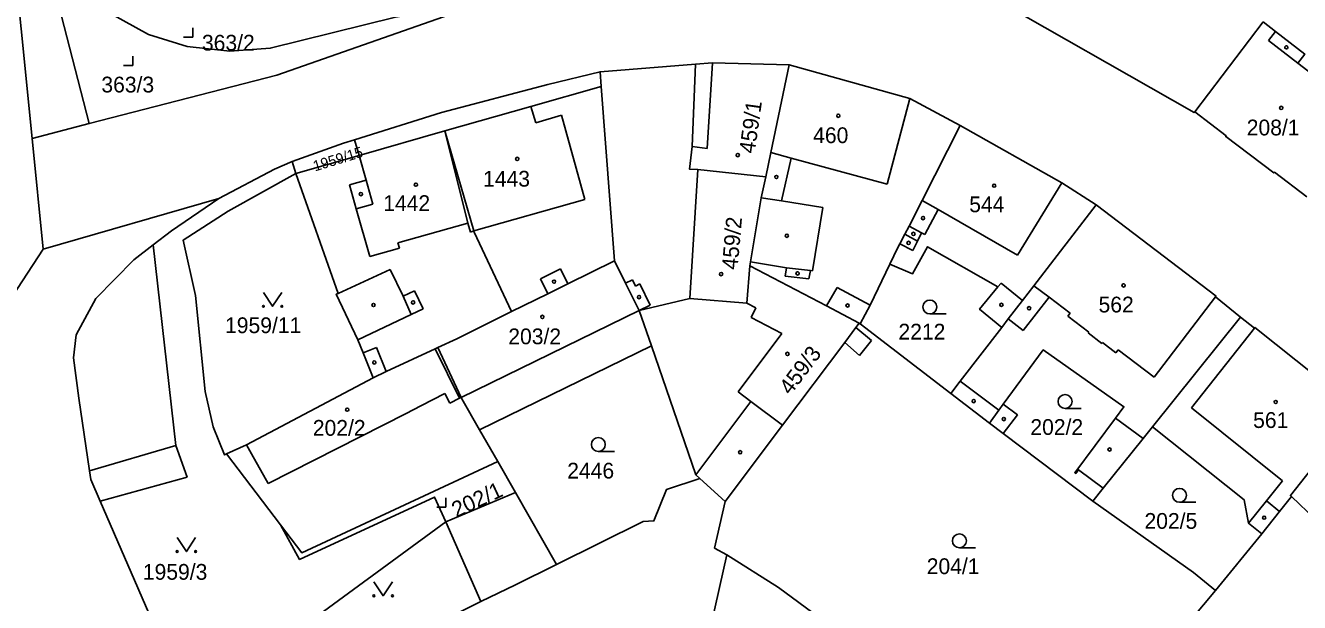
# Model space of a CAD drawing. Extents: x -679220 to -673243, y -1075091 to -1066557.
# Drawn here: x -676560.9 to -676423.6, y -1071250.4 to -1071188.2 of the extents above; entities that cross this region are included whole.
import ezdxf

# ---------------------------------------------------------------- set-up
doc = ezdxf.new("R2010")
doc.units = 0
for name, color, linetype in [('Hranice parcel', 7, 'Continuous'), ('Parcelní čísla', 7, 'Continuous'), ('Vnitřní kresba', 7, 'Continuous'), ('Značky budov', 7, 'Continuous'), ('Značky kultur', 7, 'Continuous')]:
    doc.layers.add(name, color=color, linetype=linetype)

msp = doc.modelspace()

# ---------------------------------------------------------------- linework, layer by layer
at = {"layer": 'Hranice parcel'}
for p, q in [((-676427.54, -1071187.85), (-676434.92, -1071197.55)), ((-676498.88, -1071194.81), (-676497.47, -1071213.61)), ((-676560.23, -1071200.41), (-676554.07, -1071198.82)), ((-676560.23, -1071200.41), (-676559.03, -1071212.34)), ((-676524.99, -1071202.24), (-676515.75, -1071199.61)), ((-676531.79, -1071204.19), (-676524.99, -1071202.24)), ((-676531.79, -1071204.19), (-676532.18, -1071202.9)), ((-676559.03, -1071212.34), (-676540.1, -1071206.9)), ((-676571.51, -1071231.38), (-676559.03, -1071212.34)), ((-676493.47, -1071222.76), (-676494.79, -1071218.95)), ((-676429.97, -1071219.68), (-676439.47, -1071231.5)), ((-676471.08, -1071220.32), (-676470.96, -1071220.41)), ((-676461.22, -1071227.9), (-676470.96, -1071220.41)), ((-676511.99, -1071231.81), (-676493.47, -1071222.76)), ((-676511.99, -1071231.81), (-676510.04, -1071235.24)), ((-676455.55, -1071232.23), (-676445.91, -1071239.52)), ((-676533.45, -1071242.07), (-676539.28, -1071234.42)), ((-676508.13, -1071238.59), (-676510.04, -1071235.24)), ((-676485.53, -1071239.55), (-676488.26, -1071237.05)), ((-676515.64, -1071241.74), (-676508.13, -1071238.59)), ((-676445.91, -1071239.52), (-676444.78, -1071238.11)), ((-676427.68, -1071243.03), (-676432.68, -1071249.13)), ((-676432.68, -1071249.13), (-676451.69, -1071271.9))]:
    msp.add_line(p, q, dxfattribs=at)
for points in [[(-676566.43, -1070961.91), (-676569.23, -1071023.51), (-676569.31, -1071051.96), (-676567.07, -1071105.14), (-676564.66, -1071149.4), (-676563.82, -1071164.93), (-676560.23, -1071200.41)], [(-676558.19, -1071181.33), (-676557.32, -1071182.53), (-676553.14, -1071186.2), (-676547.69, -1071189.23), (-676543.52, -1071190.51), (-676538.9, -1071191.02), (-676534.55, -1071190.69), (-676521.07, -1071187.33), (-676511.59, -1071185.79)], [(-676554.07, -1071198.82), (-676557.99, -1071183.56), (-676558.19, -1071181.33)], [(-676434.92, -1071197.55), (-676434.98, -1071197.63), (-676458.06, -1071184.44), (-676458.01, -1071184.35), (-676458.2, -1071184.24)], [(-676511.59, -1071185.79), (-676533.86, -1071193.61), (-676554.07, -1071198.82)], [(-676427.54, -1071187.85), (-676426.2, -1071188.88), (-676423.05, -1071191.32), (-676423.8, -1071192.3), (-676416.11, -1071198.2)], [(-676498.88, -1071194.81), (-676499, -1071193.22), (-676488.71, -1071192.42)], [(-676488.71, -1071192.42), (-676489.1, -1071201.3), (-676489.38, -1071203.72), (-676488.48, -1071203.77), (-676481.15, -1071204.54)], [(-676488.71, -1071192.42), (-676486.88, -1071192.28), (-676478.63, -1071192.48)], [(-676481.15, -1071204.54), (-676480.61, -1071201.93), (-676478.63, -1071192.48)], [(-676478.63, -1071192.48), (-676465.63, -1071196.12), (-676460.18, -1071199.03)], [(-676515.75, -1071199.61), (-676506.46, -1071196.97), (-676498.88, -1071194.81)], [(-676422.83, -1071206.71), (-676426.33, -1071204.06), (-676426.39, -1071204.14), (-676431.57, -1071200.22), (-676431.51, -1071200.14), (-676434.92, -1071197.55)], [(-676467.77, -1071213.98), (-676466.9, -1071212.17), (-676466.69, -1071211.76), (-676466.16, -1071210.74), (-676465.71, -1071209.86), (-676464.28, -1071207.09), (-676460.18, -1071199.03)], [(-676460.18, -1071199.03), (-676449.25, -1071205.2), (-676445.55, -1071207.57)], [(-676532.18, -1071202.9), (-676526.67, -1071200.93), (-676525.47, -1071200.56), (-676524.99, -1071202.24)], [(-676508.54, -1071219.08), (-676512.57, -1071210.5), (-676512.6, -1071210.38), (-676515.75, -1071199.61)], [(-676540.1, -1071206.9), (-676534.11, -1071203.72), (-676532.18, -1071202.9)], [(-676539.28, -1071234.42), (-676539.5, -1071234.52), (-676540.71, -1071231.49), (-676541.57, -1071227.69), (-676542.6, -1071217.33), (-676543.93, -1071211.37), (-676539.09, -1071208.25), (-676531.79, -1071204.19)], [(-676523.48, -1071226.21), (-676524.55, -1071223.51), (-676525.11, -1071222.12), (-676527.45, -1071217.2), (-676527.25, -1071217.11), (-676531.79, -1071204.19)], [(-676482.86, -1071214.16), (-676482.79, -1071213.72), (-676481.63, -1071206.8), (-676481.15, -1071204.54)], [(-676540.1, -1071206.9), (-676545.19, -1071210.37), (-676547.19, -1071211.9), (-676549.27, -1071213.5), (-676553.35, -1071217.67), (-676555.47, -1071221.6), (-676555.78, -1071224.06), (-676555.19, -1071228.42), (-676554.04, -1071236.25), (-676553.9, -1071237.16), (-676552.89, -1071239.51), (-676533.46, -1071284.24), (-676530.94, -1071288.81)], [(-676455.71, -1071220.78), (-676455.01, -1071219.87), (-676453.48, -1071217.9), (-676452.24, -1071216.29), (-676445.55, -1071207.57)], [(-676445.55, -1071207.57), (-676432.61, -1071217.42), (-676432.67, -1071217.5), (-676429.97, -1071219.68)], [(-676467.77, -1071213.98), (-676465.35, -1071215.01), (-676463.71, -1071212.09), (-676456.12, -1071216.4), (-676458.1, -1071218.83), (-676455.71, -1071220.78)], [(-676497.47, -1071213.61), (-676502.49, -1071216.09), (-676504.64, -1071217.15), (-676508.54, -1071219.08)], [(-676494.79, -1071218.95), (-676496.26, -1071216.02), (-676497.47, -1071213.61)], [(-676494.79, -1071218.95), (-676489.35, -1071217.65), (-676483.18, -1071218.17), (-676482.86, -1071214.16)], [(-676471.08, -1071220.32), (-676474.62, -1071218.47), (-676482.86, -1071214.16)], [(-676470.96, -1071220.41), (-676469.88, -1071218.38), (-676467.77, -1071213.98)], [(-676508.54, -1071219.08), (-676514.46, -1071222.01), (-676516.5, -1071222.96)], [(-676429.97, -1071219.68), (-676428.49, -1071220.87), (-676428.43, -1071220.79), (-676417.29, -1071229.66)], [(-676485.53, -1071239.55), (-676479.34, -1071231.31), (-676472.64, -1071222.41), (-676471.43, -1071220.8), (-676471.08, -1071220.32)], [(-676455.71, -1071220.78), (-676460.18, -1071226.56), (-676461.22, -1071227.9)], [(-676493.47, -1071222.76), (-676488.68, -1071236.66), (-676488.26, -1071237.05)], [(-676523.48, -1071226.21), (-676522.05, -1071225.55), (-676516.77, -1071223.09), (-676516.5, -1071222.96)], [(-676516.5, -1071222.96), (-676513.97, -1071228.32), (-676513.9, -1071228.47), (-676511.99, -1071231.81)], [(-676455.55, -1071232.23), (-676454.03, -1071230.21), (-676455.55, -1071229.06), (-676451.24, -1071223.21), (-676442.54, -1071229.34), (-676443.47, -1071230.57), (-676447.85, -1071236.44), (-676447.74, -1071236.52), (-676447.44, -1071236.13), (-676444.78, -1071238.11)], [(-676539.28, -1071234.42), (-676537.13, -1071233.42), (-676523.48, -1071226.21)], [(-676461.22, -1071227.9), (-676457.05, -1071231.1), (-676455.55, -1071232.23)], [(-676417.29, -1071229.66), (-676424.61, -1071238.9), (-676424.48, -1071239.02), (-676425.76, -1071240.63), (-676427.68, -1071243.03)], [(-676444.78, -1071238.11), (-676440.46, -1071232.74), (-676439.47, -1071231.5)], [(-676439.47, -1071231.5), (-676429.6, -1071239.35), (-676429.11, -1071241.89), (-676427.68, -1071243.03)], [(-676510.04, -1071235.24), (-676531.17, -1071245.07), (-676533.45, -1071242.07)], [(-676488.26, -1071237.05), (-676491.86, -1071238.24), (-676493.2, -1071241.63), (-676494.38, -1071241.7), (-676503.71, -1071246.33), (-676508.13, -1071238.59)], [(-676533.45, -1071242.07), (-676531.39, -1071245.78), (-676516.84, -1071239.07), (-676515.64, -1071241.74)], [(-676485.34, -1071245.3), (-676486.67, -1071244.57), (-676485.53, -1071239.55)], [(-676445.91, -1071239.52), (-676435.05, -1071247.21), (-676432.68, -1071249.13)], [(-676531.81, -1071260.54), (-676532.44, -1071254.07), (-676515.64, -1071241.74)], [(-676515.64, -1071241.74), (-676511.86, -1071250.34), (-676515.25, -1071252.02)], [(-676489.16, -1071262.78), (-676488.24, -1071258.27), (-676485.34, -1071245.3)], [(-676460.92, -1071263.61), (-676462.12, -1071262.53), (-676468.15, -1071257.41), (-676479.77, -1071248.82), (-676485.34, -1071245.3)]]:
    msp.add_lwpolyline(points, dxfattribs=at)
at = {"layer": 'Vnitřní kresba'}
for p, q in [((-676426.2, -1071188.88), (-676426.96, -1071189.87)), ((-676426.96, -1071189.87), (-676423.8, -1071192.3)), ((-676486.88, -1071192.28), (-676487.45, -1071201.49)), ((-676504.65, -1071194.6), (-676499, -1071193.22)), ((-676516.09, -1071197.63), (-676504.65, -1071194.6)), ((-676465.63, -1071196.12), (-676468.06, -1071205.36)), ((-676525.47, -1071200.56), (-676516.09, -1071197.63)), ((-676506.46, -1071196.97), (-676505.95, -1071198.72)), ((-676505.95, -1071198.72), (-676503.18, -1071197.91)), ((-676500.64, -1071207.01), (-676503.18, -1071197.91)), ((-676515.75, -1071199.61), (-676513.27, -1071209.53)), ((-676524.99, -1071202.24), (-676524.22, -1071204.93)), ((-676487.45, -1071201.49), (-676489.1, -1071201.3)), ((-676480.61, -1071201.93), (-676478.41, -1071202.53)), ((-676478.41, -1071202.53), (-676479.46, -1071207.15)), ((-676468.06, -1071205.36), (-676478.41, -1071202.53)), ((-676524.22, -1071204.93), (-676526.01, -1071205.4)), ((-676524.22, -1071204.93), (-676523.49, -1071207.49)), ((-676488.48, -1071203.77), (-676489.35, -1071217.65)), ((-676526.01, -1071205.4), (-676525.28, -1071208)), ((-676449.25, -1071205.2), (-676454.01, -1071212.98)), ((-676523.49, -1071207.49), (-676525.28, -1071208)), ((-676512.6, -1071210.38), (-676500.64, -1071207.01)), ((-676479.46, -1071207.15), (-676481.63, -1071206.8)), ((-676475, -1071207.87), (-676479.46, -1071207.15)), ((-676462.57, -1071208.08), (-676464.28, -1071207.09)), ((-676525.28, -1071208), (-676523.82, -1071213.14)), ((-676475, -1071207.87), (-676476.11, -1071214.7)), ((-676462.57, -1071208.08), (-676464, -1071210.77)), ((-676454.01, -1071212.98), (-676462.57, -1071208.08)), ((-676520.8, -1071211.65), (-676513.27, -1071209.53)), ((-676513.27, -1071209.53), (-676512.99, -1071210.5)), ((-676512.99, -1071210.5), (-676512.6, -1071210.38)), ((-676465.71, -1071209.86), (-676464.36, -1071210.59)), ((-676520.63, -1071212.25), (-676520.8, -1071211.65)), ((-676466.69, -1071211.76), (-676465.31, -1071212.5)), ((-676466.16, -1071210.74), (-676464.8, -1071211.47)), ((-676465.31, -1071212.5), (-676464.8, -1071211.47)), ((-676464.8, -1071211.47), (-676464.36, -1071210.59)), ((-676464.36, -1071210.59), (-676464, -1071210.77)), ((-676547.19, -1071211.9), (-676544.75, -1071233.52)), ((-676523.82, -1071213.14), (-676520.63, -1071212.25)), ((-676527.25, -1071217.11), (-676521.62, -1071214.54)), ((-676521.62, -1071214.54), (-676520.24, -1071217.42)), ((-676505.44, -1071215.54), (-676503.29, -1071214.48)), ((-676503.29, -1071214.48), (-676502.49, -1071216.09)), ((-676478.91, -1071214.37), (-676482.79, -1071213.72)), ((-676479.05, -1071215.26), (-676478.91, -1071214.37)), ((-676476.33, -1071214.65), (-676478.91, -1071214.37)), ((-676504.64, -1071217.15), (-676505.44, -1071215.54)), ((-676496.26, -1071216.02), (-676495.51, -1071215.66)), ((-676495.51, -1071215.66), (-676495.19, -1071216.32)), ((-676476.51, -1071215.56), (-676479.05, -1071215.26)), ((-676476.33, -1071214.65), (-676476.51, -1071215.56)), ((-676476.11, -1071214.7), (-676476.33, -1071214.65)), ((-676520.24, -1071217.42), (-676519.01, -1071216.83)), ((-676519.01, -1071216.83), (-676518.08, -1071218.77)), ((-676495.19, -1071216.32), (-676494.73, -1071216.09)), ((-676494.73, -1071216.09), (-676493.62, -1071218.38)), ((-676473.44, -1071216.49), (-676474.62, -1071218.47)), ((-676473.44, -1071216.49), (-676469.88, -1071218.38)), ((-676455.79, -1071216), (-676456.12, -1071216.4)), ((-676453.48, -1071217.9), (-676455.79, -1071216)), ((-676452.24, -1071216.29), (-676450.6, -1071217.53)), ((-676520.24, -1071217.42), (-676519.37, -1071219.39)), ((-676493.62, -1071218.38), (-676494.79, -1071218.95)), ((-676482.21, -1071218.68), (-676483.18, -1071218.17)), ((-676482.74, -1071219.7), (-676482.21, -1071218.68)), ((-676453.42, -1071221.12), (-676450.6, -1071217.53)), ((-676450.6, -1071217.53), (-676448.33, -1071219.26)), ((-676439.29, -1071226.16), (-676432.67, -1071217.5)), ((-676519.37, -1071219.39), (-676525.11, -1071222.12)), ((-676518.08, -1071218.77), (-676519.37, -1071219.39)), ((-676494.79, -1071218.95), (-676513.97, -1071228.32)), ((-676479.42, -1071221.44), (-676482.74, -1071219.7)), ((-676455.01, -1071219.87), (-676453.42, -1071221.12)), ((-676448.33, -1071219.26), (-676448.58, -1071219.58)), ((-676448.58, -1071219.58), (-676446.34, -1071221.29)), ((-676484.13, -1071227.73), (-676479.42, -1071221.44)), ((-676469.76, -1071222.19), (-676471.43, -1071220.8)), ((-676446.34, -1071221.29), (-676446.4, -1071221.37)), ((-676446.4, -1071221.37), (-676444.92, -1071222.5)), ((-676428.49, -1071220.87), (-676435.26, -1071229.46)), ((-676471.06, -1071223.81), (-676472.64, -1071222.41)), ((-676471.06, -1071223.81), (-676469.76, -1071222.19)), ((-676444.92, -1071222.5), (-676444.86, -1071222.42)), ((-676444.86, -1071222.42), (-676443.42, -1071223.52)), ((-676524.55, -1071223.51), (-676523.09, -1071222.93)), ((-676523.09, -1071222.93), (-676522.05, -1071225.55)), ((-676516.77, -1071223.09), (-676514.17, -1071228.42)), ((-676443.42, -1071223.52), (-676443.17, -1071223.2)), ((-676443.17, -1071223.2), (-676439.29, -1071226.16)), ((-676460.18, -1071226.56), (-676456.02, -1071229.71)), ((-676515.73, -1071227.92), (-676518.32, -1071229.23)), ((-676515.21, -1071228.94), (-676515.73, -1071227.92)), ((-676513.97, -1071228.32), (-676514.17, -1071228.42)), ((-676482.76, -1071228.76), (-676484.13, -1071227.73)), ((-676518.32, -1071229.23), (-676519.92, -1071230.05)), ((-676514.17, -1071228.42), (-676515.21, -1071228.94)), ((-676488.68, -1071236.66), (-676482.76, -1071228.76)), ((-676482.76, -1071228.76), (-676479.34, -1071231.31)), ((-676456.02, -1071229.71), (-676457.05, -1071231.1)), ((-676455.55, -1071229.06), (-676456.02, -1071229.71)), ((-676435.26, -1071229.46), (-676425.44, -1071237.3)), ((-676519.92, -1071230.05), (-676534.8, -1071237.6)), ((-676443.47, -1071230.57), (-676440.46, -1071232.74)), ((-676544.75, -1071233.52), (-676554.04, -1071236.25)), ((-676544.75, -1071233.52), (-676543.51, -1071236.92)), ((-676536.57, -1071234.42), (-676537.13, -1071233.42)), ((-676536.57, -1071234.42), (-676534.8, -1071237.6)), ((-676552.89, -1071239.51), (-676543.51, -1071236.92)), ((-676425.44, -1071237.3), (-676427.19, -1071239.48)), ((-676424.48, -1071239.02), (-676421.92, -1071241.44)), ((-676427.19, -1071239.48), (-676429.11, -1071241.89)), ((-676425.76, -1071240.63), (-676427.19, -1071239.48)), ((-676508.13, -1071248.51), (-676503.71, -1071246.33)), ((-676511.86, -1071250.34), (-676508.13, -1071248.51))]:
    msp.add_line(p, q, dxfattribs=at)
at = {"layer": 'Značky budov'}
for centre in [(-676425.04, -1071190.6), (-676473.33, -1071197.97), (-676425.59, -1071197.12), (-676484.17, -1071202.21), (-676507.94, -1071202.62), (-676480.01, -1071204.57), (-676524.79, -1071206.42), (-676518.86, -1071205.4), (-676456.53, -1071205.51), (-676464.2, -1071209), (-676478.88, -1071210.91), (-676465.76, -1071211.67), (-676465.23, -1071210.7), (-676503.97, -1071215.85), (-676485.97, -1071215.04), (-676477.72, -1071214.96), (-676494.81, -1071217.51), (-676442.59, -1071216.26), (-676523.43, -1071218.37), (-676519.16, -1071218.09), (-676472.33, -1071218.42), (-676455.75, -1071218.35), (-676452.77, -1071218.72), (-676505.23, -1071219.65), (-676478.81, -1071223.64), (-676523.34, -1071224.56), (-676526.26, -1071229.65), (-676458.74, -1071228.72), (-676426.19, -1071228.82), (-676455.49, -1071230.66), (-676444.09, -1071233.94), (-676483.91, -1071234.24), (-676427.43, -1071241.29)]:
    msp.add_circle(centre, 0.175, dxfattribs=at)
at = {"layer": 'Značky kultur'}
for p, q in [((-676542.91, -1071189.51), (-676542.91, -1071188.51)), ((-676543.91, -1071189.51), (-676542.91, -1071189.51)), ((-676550.38, -1071192.54), (-676549.38, -1071192.54)), ((-676549.38, -1071192.54), (-676549.38, -1071191.54)), ((-676463.46, -1071219.33), (-676461.71, -1071219.33)), ((-676448.89, -1071229.51), (-676447.14, -1071229.51)), ((-676499.2, -1071234.16), (-676497.45, -1071234.16)), ((-676515.62, -1071240.15), (-676515.62, -1071239.15)), ((-676516.62, -1071240.15), (-676515.62, -1071240.15)), ((-676436.55, -1071239.63), (-676434.8, -1071239.63)), ((-676460.28, -1071244.53), (-676458.53, -1071244.53))]:
    msp.add_line(p, q, dxfattribs=at)
for points in [[(-676535.3, -1071217.01), (-676534.3, -1071218.51), (-676533.3, -1071217.01)], [(-676544.6, -1071243.44), (-676543.6, -1071244.94), (-676542.6, -1071243.44)], [(-676523.39, -1071248.21), (-676522.39, -1071249.71), (-676521.39, -1071248.21)]]:
    msp.add_lwpolyline(points, dxfattribs=at)
for centre, radius in [((-676535.3, -1071218.51), 0.1), ((-676533.3, -1071218.51), 0.1), ((-676463.46, -1071218.58), 0.75), ((-676448.89, -1071228.76), 0.75), ((-676499.2, -1071233.41), 0.75), ((-676436.55, -1071238.88), 0.75), ((-676460.28, -1071243.78), 0.75), ((-676544.6, -1071244.94), 0.1), ((-676542.6, -1071244.94), 0.1), ((-676523.39, -1071249.71), 0.1), ((-676521.39, -1071249.71), 0.1)]:
    msp.add_circle(centre, radius, dxfattribs=at)

# ---------------------------------------------------------------- texts
at = {"layer": 'Parcelní čísla'}
for s, p in [('363/2', (-676541.92, -1071190.95)), ('363/3', (-676552.76, -1071195.46)), ('460', (-676476.04, -1071200.92)), ('208/1', (-676429.31, -1071200.09)), ('1443', (-676511.62, -1071205.61)), ('1442', (-676522.38, -1071208.24)), ('544', (-676459.22, -1071208.37)), ('562', (-676445.28, -1071219.17)), ('1959/11', (-676539.43, -1071221.4)), ('203/2', (-676508.9, -1071222.6)), ('2212', (-676466.85, -1071222.09)), ('202/2', (-676529.97, -1071232.46)), ('202/2', (-676452.63, -1071232.37)), ('561', (-676428.62, -1071231.62)), ('2446', (-676502.55, -1071237.07)), ('202/5', (-676440.33, -1071242.49)), ('1959/3', (-676548.29, -1071247.98)), ('204/1', (-676463.8, -1071247.37))]:
    msp.add_text(s, height=1.7, dxfattribs=at).set_placement(p)
for s, height, rotation, p in [('459/1', 1.7, 82, (-676482.35, -1071202.1)), ('1959/15', 1.14, 17, (-676529.74, -1071203.98)), ('459/2', 1.7, 85, (-676484.2, -1071214.61)), ('459/3', 1.7, 53, (-676478.49, -1071228.16)), ('202/1', 1.7, 25, (-676514.5, -1071241.31))]:
    msp.add_text(s, height=height, rotation=rotation, dxfattribs=at).set_placement(p)

doc.saveas('drawing.dxf')
